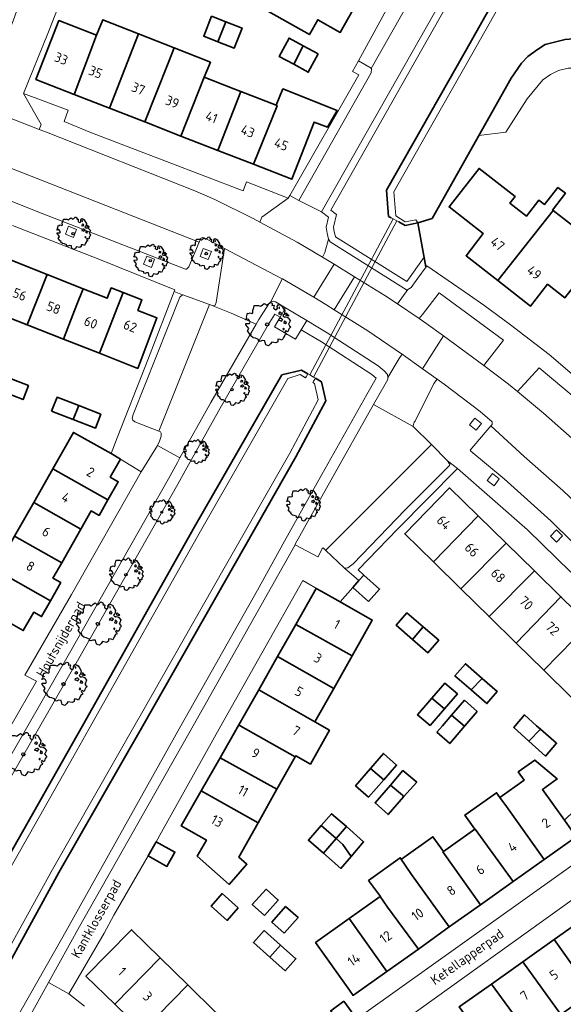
# Model space of a CAD drawing. Header units: metres. Extents: x 152391 to 157968, y 462336 to 467280.
# Tile 386 of 656: x 154259 to 154335, y 465961 to 466099. Entities that reach past the tile are written whole.
import ezdxf
from ezdxf.enums import TextEntityAlignment as Align

# ---------------------------------------------------------------- set-up
doc = ezdxf.new("R2010")
doc.units = ezdxf.units.M
doc.header["$LTSCALE"] = 0.75
doc.layers.get('0').update_dxf_attribs({"lineweight": 25})
for name, color, linetype, lineweight in [('B-GV-GR-BOOM-S', 252, 'Continuous', 25), ('B-WE-GK-BESCHOEIING-G', 251, 'GK-BESCHOEIING', 35), ('B-WE-GR-BEPLANTING_CULTUUR_BODEMBEDEKKER-GV', 251, 'Continuous', 18), ('B-WE-GR-GROENVOORZIENING-GV', 251, 'Continuous', 18), ('B-WE-KW-KUNSTWERK_DUIKER-GV', 5, 'Continuous', 18), ('B-WE-OG-BEBOUWING-GV', 6, 'Continuous', 35), ('B-WE-OG-BEBOUWING-T18', 1, 'Continuous', 18), ('B-WE-OG-TERREIN_CULTUURSCHEIDING-GV', 251, 'Continuous', 18), ('B-WE-OG-TOPOGRAFIE-T18', 1, 'Continuous', 18), ('B-WE-OG-WATER-GV', 251, 'Continuous', 18), ('B-WE-OG-WATER_SLOOT-GV', 251, 'Continuous', 18), ('B-WE-VH-VERHARDING_ASFALT-GV', 251, 'Continuous', 18), ('B-WE-VH-VERHARDING_BETONSTRAATSTEEN-GV', 251, 'Continuous', 18), ('B-WE-VH-VERHARDING_TEGEL-GV', 251, 'Continuous', 18)]:
    doc.layers.add(name, color=color, linetype=linetype, lineweight=lineweight)
doc.styles.add('NLCS-ISO-M750-T18', font='NLCS-ISO.ttf', dxfattribs={"height": 1.35})
doc.linetypes.add('GK-BESCHOEIING', pattern='A,30,-5,[1,NLCS.SHX,S=1,R=0,X=0,Y=0],-5', length=40)

# ---------------------------------------------------------------- blocks, each defined once
blk = doc.blocks.new('SGR-BOOM_21_30')
at = {"linetype": 'Continuous'}
for p, q in [((-1.05, 1.33), (-1.02, 1.5)), ((-1.02, 1.5), (-0.67, 1.5)), ((-0.67, 1.5), (-0.52, 1.43)), ((-0.52, 1.43), (-0.47, 1.45)), ((-0.47, 1.45), (-0.37, 1.55)), ((-0.37, 1.55), (-0.23, 1.65)), ((-0.23, 1.65), (-0.13, 1.58)), ((-0.13, 1.58), (-0.06, 1.52)), ((-0.06, 1.52), (0.07, 1.58)), ((0.07, 1.58), (0.2, 1.71)), ((0.2, 1.71), (0.26, 1.73)), ((0.26, 1.73), (0.33, 1.7)), ((0.33, 1.7), (0.39, 1.65)), ((0.4, 1.53), (0.38, 1.5)), ((0.38, 1.5), (0.53, 1.52)), ((0.39, 1.65), (0.4, 1.53)), ((0.54, 1.48), (0.51, 1.29)), ((0.53, 1.52), (0.54, 1.48)), ((0.79, 1.4), (0.89, 1.56)), ((0.8, 1.29), (0.79, 1.4)), ((0.89, 1.56), (1.02, 1.53)), ((1.02, 1.53), (1.16, 1.45)), ((1.16, 1.45), (1.25, 1.27)), ((-1.7, 0.37), (-1.66, 0.48)), ((-1.49, 0.41), (-1.7, 0.37)), ((-1.68, -0.03), (-1.67, 0.09)), ((-1.67, 0.09), (-1.39, 0.07)), ((-1.66, 0.48), (-1.6, 0.53)), ((-1.63, 0.58), (-1.53, 0.87)), ((-1.6, 0.53), (-1.63, 0.58)), ((-1.53, 0.87), (-1.46, 0.86)), ((-1.42, 0.33), (-1.49, 0.41)), ((-1.46, 0.86), (-1.34, 0.91)), ((-1.33, 0.18), (-1.42, 0.33)), ((-1.39, 0.07), (-1.33, 0.18)), ((-1.34, 0.91), (-1.18, 0.86)), ((-1.18, 0.86), (-1.12, 0.92)), ((-1.13, 1.09), (-1.11, 1.19)), ((-1.12, 0.92), (-1.13, 1.09)), ((-1.11, 1.19), (-1.05, 1.33)), ((0.51, 1.29), (0.57, 1.24)), ((0.57, 1.24), (0.69, 1.15)), ((0.69, 1.15), (0.75, 1.2)), ((0.75, 1.2), (0.8, 1.29)), ((0.94, 0.91), (0.89, 0.87)), ((0.89, 0.87), (0.93, 0.83)), ((0.93, 0.41), (0.89, 0.33)), ((0.89, 0.33), (1.03, 0.32)), ((0.97, 1.37), (0.93, 1.33)), ((0.93, 1.33), (0.95, 1.25)), ((0.93, 0.83), (0.98, 0.84)), ((1.05, 0.46), (0.93, 0.41)), ((0.97, 0.97), (0.94, 0.91)), ((0.95, 1.25), (0.96, 1.24)), ((0.96, 1.27), (0.97, 1.37)), ((1.03, 0.97), (0.97, 0.97)), ((0.98, 0.84), (1.03, 0.78)), ((1.08, 0.94), (1.03, 0.97)), ((1.03, 0.78), (1.08, 0.84)), ((1.03, 0.32), (1.11, 0.25)), ((1.11, 0.46), (1.05, 0.46)), ((1.12, 0.87), (1.08, 0.94)), ((1.08, 0.84), (1.12, 0.87)), ((1.22, 0.4), (1.11, 0.46)), ((1.11, 0.25), (1.2, 0.37)), ((1.2, 0.37), (1.24, 0.41)), ((1.32, 0.79), (1.23, 0.69)), ((1.23, 0.69), (1.27, 0.63)), ((1.25, 1.27), (1.38, 1.06)), ((1.27, 0.63), (1.38, 0.56)), ((1.34, 0.18), (1.31, 0.1)), ((1.43, 0.05), (1.31, 0.1)), ((1.38, 1.06), (1.32, 0.79)), ((1.36, 0.3), (1.34, 0.23)), ((1.34, 0.23), (1.34, 0.18)), ((1.43, 0.23), (1.36, 0.3)), ((1.38, 0.56), (1.44, 0.6)), ((1.47, 0.2), (1.43, 0.23)), ((1.43, 0.05), (1.51, 0.14)), ((1.47, 0.86), (1.44, 0.81)), ((1.44, 0.81), (1.46, 0.74)), ((1.44, 0.6), (1.57, 0.56)), ((1.46, 0.74), (1.53, 0.69)), ((1.54, 0.86), (1.47, 0.86)), ((1.51, 0.14), (1.47, 0.2)), ((1.53, 0.73), (1.64, 0.68)), ((1.53, 0.69), (1.54, 0.73)), ((1.62, 0.76), (1.54, 0.86)), ((1.57, 0.56), (1.64, 0.51)), ((1.73, 0.71), (1.62, 0.76)), ((1.64, 0.68), (1.73, 0.71)), ((1.64, 0.51), (1.81, 0.32)), ((1.72, 0.1), (1.67, 0.04)), ((1.67, 0.04), (1.76, -0.09)), ((1.81, 0.32), (1.72, 0.1)), ((-1.54, -0.18), (-1.68, -0.03)), ((-1.55, -0.51), (-1.49, -0.42)), ((-1.35, -0.75), (-1.55, -0.51)), ((-1.44, -0.32), (-1.54, -0.18)), ((-1.49, -0.42), (-1.44, -0.32)), ((-1.25, -0.78), (-1.35, -0.75)), ((-1.27, -0.9), (-1.25, -0.78)), ((-1.11, -1.05), (-1.27, -0.9)), ((-0.91, -1.08), (-1.11, -1.05)), ((-0.67, -1.18), (-0.91, -1.08)), ((-0.68, -1.29), (-0.67, -1.18)), ((-0.55, -1.33), (-0.68, -1.29)), ((-0.4, -1.26), (-0.55, -1.33)), ((-0.19, -1.28), (-0.4, -1.26)), ((-0.16, -1.43), (-0.19, -1.28)), ((0.83, -1.36), (0.68, -1.44)), ((0.84, -1.16), (0.83, -1.36)), ((1.03, -1.18), (0.84, -1.16)), ((1.18, -1.24), (1.03, -1.18)), ((1.29, -1.01), (1.18, -1.24)), ((1.29, -0.29), (1.24, -0.36)), ((1.24, -0.36), (1.25, -0.42)), ((1.26, -0.42), (1.33, -0.41)), ((1.33, -0.34), (1.29, -0.29)), ((1.36, -0.88), (1.29, -1.01)), ((1.33, -0.41), (1.33, -0.34)), ((1.37, -0.83), (1.36, -0.88)), ((1.48, -0.8), (1.37, -0.83)), ((1.46, -0.47), (1.39, -0.59)), ((1.39, -0.59), (1.43, -0.64)), ((1.43, -0.64), (1.5, -0.7)), ((1.58, -0.59), (1.46, -0.47)), ((1.5, -0.7), (1.48, -0.8)), ((1.66, -0.52), (1.58, -0.59)), ((1.68, -0.42), (1.66, -0.52)), ((1.72, -0.31), (1.68, -0.42)), ((1.84, -0.18), (1.72, -0.31)), ((1.76, -0.09), (1.84, -0.18)), ((-0.13, -1.49), (-0.16, -1.43)), ((-0.1, -1.61), (-0.13, -1.49)), ((0.11, -1.67), (-0.1, -1.61)), ((0.25, -1.52), (0.11, -1.67)), ((0.36, -1.38), (0.25, -1.52)), ((0.68, -1.44), (0.36, -1.38))]:
    blk.add_line(p, q, dxfattribs=at)
blk.add_circle((0, 0), 0.126, dxfattribs=at)
blk = doc.blocks.new('SGR-BOOM_31_50')
at = {"linetype": 'Continuous'}
for p, q in [((-1.51, 1.45), (-1.48, 1.58)), ((-1.49, 1.23), (-1.51, 1.45)), ((-1.48, 1.58), (-1.4, 1.78)), ((-1.4, 1.78), (-1.36, 2)), ((-1.36, 2), (-0.89, 2)), ((-0.89, 2), (-0.69, 1.91)), ((-0.69, 1.91), (-0.63, 1.93)), ((-0.63, 1.93), (-0.49, 2.06)), ((-0.49, 2.06), (-0.3, 2.2)), ((-0.3, 2.2), (-0.18, 2.11)), ((-0.18, 2.11), (-0.08, 2.02)), ((-0.08, 2.02), (0.09, 2.11)), ((0.09, 2.11), (0.27, 2.28)), ((0.27, 2.28), (0.35, 2.31)), ((0.35, 2.31), (0.44, 2.26)), ((0.44, 2.26), (0.52, 2.2)), ((0.54, 2.04), (0.51, 2)), ((0.51, 2), (0.71, 2.02)), ((0.52, 2.2), (0.54, 2.04)), ((0.72, 1.98), (0.68, 1.71)), ((0.68, 1.71), (0.75, 1.65)), ((0.71, 2.02), (0.72, 1.98)), ((0.75, 1.65), (0.92, 1.54)), ((0.92, 1.54), (1, 1.6)), ((1, 1.6), (1.06, 1.71)), ((1.05, 1.87), (1.19, 2.09)), ((1.06, 1.71), (1.05, 1.87)), ((1.19, 2.09), (1.36, 2.04)), ((1.3, 1.82), (1.23, 1.78)), ((1.23, 1.78), (1.27, 1.67)), ((1.27, 1.67), (1.28, 1.65)), ((1.28, 1.69), (1.3, 1.82)), ((1.36, 2.04), (1.54, 1.93)), ((1.54, 1.93), (1.67, 1.69)), ((1.67, 1.69), (1.84, 1.41)), ((1.84, 1.41), (1.76, 1.06)), ((-2.27, 0.49), (-2.21, 0.64)), ((-1.99, 0.55), (-2.27, 0.49)), ((-2.24, -0.04), (-2.22, 0.11)), ((-2.22, 0.11), (-1.85, 0.09)), ((-2.21, 0.64), (-2.13, 0.71)), ((-2.18, 0.77), (-2.04, 1.17)), ((-2.13, 0.71), (-2.18, 0.77)), ((-2.04, 1.17), (-1.94, 1.14)), ((-1.9, 0.44), (-1.99, 0.55)), ((-1.94, 1.14), (-1.79, 1.21)), ((-1.77, 0.25), (-1.9, 0.44)), ((-1.85, 0.09), (-1.77, 0.25)), ((-1.79, 1.21), (-1.57, 1.14)), ((-1.57, 1.14), (-1.49, 1.23)), ((1.25, 1.21), (1.19, 1.17)), ((1.19, 1.17), (1.23, 1.1)), ((1.23, 0.55), (1.19, 0.44)), ((1.19, 0.44), (1.37, 0.42)), ((1.23, 1.1), (1.31, 1.12)), ((1.4, 0.62), (1.23, 0.55)), ((1.3, 1.3), (1.25, 1.21)), ((1.37, 1.3), (1.3, 1.3)), ((1.31, 1.12), (1.37, 1.03)), ((1.44, 1.25), (1.37, 1.3)), ((1.37, 1.03), (1.44, 1.12)), ((1.37, 0.42), (1.48, 0.33)), ((1.48, 0.62), (1.4, 0.62)), ((1.5, 1.17), (1.44, 1.25)), ((1.44, 1.12), (1.5, 1.17)), ((1.62, 0.53), (1.48, 0.62)), ((1.48, 0.33), (1.61, 0.49)), ((1.61, 0.49), (1.65, 0.55)), ((1.76, 1.06), (1.64, 0.93)), ((1.64, 0.93), (1.7, 0.84)), ((1.7, 0.84), (1.84, 0.75)), ((1.79, 0.25), (1.75, 0.14)), ((1.91, 0.07), (1.75, 0.14)), ((1.81, 0.4), (1.79, 0.31)), ((1.79, 0.31), (1.79, 0.25)), ((1.9, 0.31), (1.81, 0.4)), ((1.84, 0.75), (1.92, 0.79)), ((1.96, 0.27), (1.9, 0.31)), ((1.91, 0.07), (2.01, 0.18)), ((1.96, 1.14), (1.92, 1.08)), ((1.92, 1.08), (1.95, 0.99)), ((1.92, 0.79), (2.09, 0.75)), ((1.95, 0.99), (2.04, 0.93)), ((2.06, 1.14), (1.96, 1.14)), ((2.01, 0.18), (1.96, 0.27)), ((2.04, 0.97), (2.18, 0.9)), ((2.04, 0.93), (2.06, 0.97)), ((2.16, 1.01), (2.06, 1.14)), ((2.09, 0.75), (2.18, 0.68)), ((2.3, 0.95), (2.16, 1.01)), ((2.18, 0.9), (2.3, 0.95)), ((2.18, 0.68), (2.41, 0.42)), ((2.29, 0.14), (2.23, 0.05)), ((2.23, 0.05), (2.35, -0.13)), ((2.41, 0.42), (2.29, 0.14)), ((-2.05, -0.24), (-2.24, -0.04)), ((-2.07, -0.67), (-1.99, -0.56)), ((-1.8, -1), (-2.07, -0.67)), ((-1.91, -0.43), (-2.05, -0.24)), ((-1.99, -0.56), (-1.91, -0.43)), ((-1.67, -1.05), (-1.8, -1)), ((-1.7, -1.2), (-1.67, -1.05)), ((-1.48, -1.4), (-1.7, -1.2)), ((1.72, -1.35), (1.58, -1.66)), ((1.72, -0.39), (1.65, -0.48)), ((1.65, -0.48), (1.67, -0.56)), ((1.68, -0.56), (1.78, -0.54)), ((1.78, -0.45), (1.72, -0.39)), ((1.81, -1.18), (1.72, -1.35)), ((1.78, -0.54), (1.78, -0.45)), ((1.82, -1.11), (1.81, -1.18)), ((1.98, -1.07), (1.82, -1.11)), ((1.95, -0.63), (1.85, -0.78)), ((1.85, -0.78), (1.9, -0.85)), ((1.9, -0.85), (1.99, -0.94)), ((2.1, -0.78), (1.95, -0.63)), ((1.99, -0.94), (1.98, -1.07)), ((2.21, -0.7), (2.1, -0.78)), ((2.24, -0.56), (2.21, -0.7)), ((2.29, -0.41), (2.24, -0.56)), ((2.46, -0.24), (2.29, -0.41)), ((2.35, -0.13), (2.46, -0.24)), ((-1.22, -1.44), (-1.48, -1.4)), ((-0.89, -1.57), (-1.22, -1.44)), ((-0.91, -1.72), (-0.89, -1.57)), ((-0.73, -1.77), (-0.91, -1.72)), ((-0.53, -1.68), (-0.73, -1.77)), ((-0.25, -1.7), (-0.53, -1.68)), ((-0.21, -1.9), (-0.25, -1.7)), ((-0.18, -1.99), (-0.21, -1.9)), ((-0.13, -2.14), (-0.18, -1.99)), ((0.15, -2.23), (-0.13, -2.14)), ((0.34, -2.03), (0.15, -2.23)), ((0.47, -1.83), (0.34, -2.03)), ((0.91, -1.92), (0.47, -1.83)), ((1.11, -1.81), (0.91, -1.92)), ((1.13, -1.55), (1.11, -1.81)), ((1.37, -1.57), (1.13, -1.55)), ((1.58, -1.66), (1.37, -1.57))]:
    blk.add_line(p, q, dxfattribs=at)
blk.add_circle((0, 0), 0.169, dxfattribs=at)
blk = doc.blocks.new('SGR-BOOM_50_100')
at = {"linetype": 'Continuous'}
for p, q in [((-0.84, 2.58), (-0.65, 2.75)), ((-0.65, 2.75), (-0.4, 2.93)), ((-0.4, 2.93), (-0.24, 2.81)), ((-0.24, 2.81), (-0.11, 2.69)), ((-0.11, 2.69), (0.12, 2.81)), ((0.12, 2.81), (0.36, 3.04)), ((0.36, 3.04), (0.47, 3.07)), ((0.47, 3.07), (0.59, 3.02)), ((0.59, 3.02), (0.69, 2.93)), ((0.69, 2.93), (0.72, 2.72)), ((1.4, 2.49), (1.58, 2.78)), ((1.58, 2.78), (1.81, 2.72)), ((-2.9, 1.03), (-2.72, 1.56)), ((-2.72, 1.56), (-2.59, 1.53)), ((-2.59, 1.53), (-2.39, 1.61)), ((-2.39, 1.61), (-2.1, 1.53)), ((-2.1, 1.53), (-1.99, 1.64)), ((-2.01, 1.93), (-1.97, 2.11)), ((-1.99, 1.64), (-2.01, 1.93)), ((-1.97, 2.11), (-1.87, 2.37)), ((-1.87, 2.37), (-1.81, 2.66)), ((-1.81, 2.66), (-1.19, 2.66)), ((-1.19, 2.66), (-0.92, 2.55)), ((-0.92, 2.55), (-0.84, 2.58)), ((0.72, 2.72), (0.67, 2.66)), ((0.67, 2.66), (0.94, 2.69)), ((0.96, 2.64), (0.9, 2.29)), ((0.9, 2.29), (1, 2.2)), ((0.94, 2.69), (0.96, 2.64)), ((1, 2.2), (1.23, 2.05)), ((1.23, 2.05), (1.34, 2.14)), ((1.34, 2.14), (1.42, 2.29)), ((1.42, 2.29), (1.4, 2.49)), ((1.67, 1.61), (1.58, 1.56)), ((1.58, 1.56), (1.65, 1.47)), ((1.73, 2.43), (1.65, 2.37)), ((1.65, 2.37), (1.69, 2.23)), ((1.65, 1.47), (1.75, 1.5)), ((1.73, 1.73), (1.67, 1.61)), ((1.69, 2.23), (1.71, 2.2)), ((1.71, 2.26), (1.73, 2.43)), ((1.83, 1.73), (1.73, 1.73)), ((1.75, 1.5), (1.83, 1.38)), ((1.81, 2.72), (2.06, 2.58)), ((1.91, 1.67), (1.83, 1.73)), ((1.83, 1.38), (1.91, 1.5)), ((2, 1.56), (1.91, 1.67)), ((1.91, 1.5), (2, 1.56)), ((2.06, 2.58), (2.22, 2.26)), ((2.35, 1.41), (2.18, 1.23)), ((2.22, 2.26), (2.45, 1.88)), ((2.45, 1.88), (2.35, 1.41)), ((2.62, 1.53), (2.56, 1.44)), ((2.56, 1.44), (2.6, 1.32)), ((2.74, 1.53), (2.62, 1.53)), ((2.89, 1.35), (2.74, 1.53)), ((-3.03, 0.65), (-2.94, 0.85)), ((-2.65, 0.74), (-3.03, 0.65)), ((-2.99, -0.05), (-2.96, 0.15)), ((-2.96, 0.15), (-2.47, 0.12)), ((-2.94, 0.85), (-2.84, 0.94)), ((-2.84, 0.94), (-2.9, 1.03)), ((-2.53, 0.59), (-2.65, 0.74)), ((-2.37, 0.33), (-2.53, 0.59)), ((-2.47, 0.12), (-2.37, 0.33)), ((1.65, 0.74), (1.58, 0.59)), ((1.58, 0.59), (1.83, 0.56)), ((1.87, 0.82), (1.65, 0.74)), ((1.83, 0.56), (1.98, 0.45)), ((1.98, 0.82), (1.87, 0.82)), ((2.16, 0.71), (1.98, 0.82)), ((1.98, 0.45), (2.14, 0.65)), ((2.14, 0.65), (2.2, 0.74)), ((2.18, 1.23), (2.27, 1.12)), ((2.27, 1.12), (2.45, 1)), ((2.39, 0.33), (2.33, 0.18)), ((2.55, 0.09), (2.33, 0.18)), ((2.41, 0.53), (2.39, 0.42)), ((2.39, 0.42), (2.39, 0.33)), ((2.53, 0.42), (2.41, 0.53)), ((2.45, 1), (2.56, 1.06)), ((2.62, 0.36), (2.53, 0.42)), ((2.55, 0.09), (2.68, 0.24)), ((2.56, 1.06), (2.78, 1)), ((2.6, 1.32), (2.72, 1.23)), ((2.68, 0.24), (2.62, 0.36)), ((2.72, 1.29), (2.91, 1.2)), ((2.72, 1.23), (2.74, 1.29)), ((2.78, 1), (2.91, 0.91)), ((3.07, 1.26), (2.89, 1.35)), ((2.91, 1.2), (3.07, 1.26)), ((2.91, 0.91), (3.22, 0.56)), ((3.05, 0.18), (2.97, 0.07)), ((2.97, 0.07), (3.13, -0.17)), ((3.22, 0.56), (3.05, 0.18)), ((-2.74, -0.31), (-2.99, -0.05)), ((-2.76, -0.9), (-2.65, -0.75)), ((-2.41, -1.34), (-2.76, -0.9)), ((-2.55, -0.58), (-2.74, -0.31)), ((-2.65, -0.75), (-2.55, -0.58)), ((-2.22, -1.39), (-2.41, -1.34)), ((2.29, -0.52), (2.2, -0.64)), ((2.2, -0.64), (2.22, -0.75)), ((2.25, -0.75), (2.37, -0.72)), ((2.37, -0.61), (2.29, -0.52)), ((2.37, -0.72), (2.37, -0.61)), ((2.6, -0.84), (2.47, -1.04)), ((2.47, -1.04), (2.53, -1.13)), ((2.53, -1.13), (2.66, -1.25)), ((2.8, -1.04), (2.6, -0.84)), ((2.66, -1.25), (2.64, -1.42)), ((2.95, -0.93), (2.8, -1.04)), ((2.99, -0.75), (2.95, -0.93)), ((3.05, -0.55), (2.99, -0.75)), ((3.28, -0.31), (3.05, -0.55)), ((3.13, -0.17), (3.28, -0.31)), ((-2.26, -1.6), (-2.22, -1.39)), ((-1.97, -1.86), (-2.26, -1.6)), ((-1.62, -1.92), (-1.97, -1.86)), ((-1.19, -2.1), (-1.62, -1.92)), ((-1.21, -2.3), (-1.19, -2.1)), ((-0.98, -2.36), (-1.21, -2.3)), ((-0.71, -2.24), (-0.98, -2.36)), ((-0.34, -2.27), (-0.71, -2.24)), ((-0.28, -2.53), (-0.34, -2.27)), ((-0.24, -2.65), (-0.28, -2.53)), ((-0.17, -2.85), (-0.24, -2.65)), ((0.45, -2.71), (0.2, -2.97)), ((0.63, -2.45), (0.45, -2.71)), ((1.21, -2.56), (0.63, -2.45)), ((1.48, -2.42), (1.21, -2.56)), ((1.5, -2.07), (1.48, -2.42)), ((1.83, -2.1), (1.5, -2.07)), ((2.1, -2.21), (1.83, -2.1)), ((2.29, -1.8), (2.1, -2.21)), ((2.41, -1.57), (2.29, -1.8)), ((2.43, -1.48), (2.41, -1.57)), ((2.64, -1.42), (2.43, -1.48)), ((0.2, -2.97), (-0.17, -2.85))]:
    blk.add_line(p, q, dxfattribs=at)
blk.add_circle((0, 0), 0.225, dxfattribs=at)

msp = doc.modelspace()

# ---------------------------------------------------------------- linework, layer by layer
at = {"layer": 'B-WE-GK-BESCHOEIING-G'}
for points in [[(154310.53, 466071.08), (154310.26, 466074.73), (154321.27, 466094.16), (154329.9, 466109.55), (154331.64, 466112.14), (154333.26, 466113.19), (154334.61, 466113.87), (154337.2, 466114.65), (154347.89, 466110.4), (154365.6, 466103.64), (154366.37, 466102.96), (154368.1, 466100.87), (154368.57, 466099.73), (154370.16, 466096.29), (154372.01, 466093.95), (154374.07, 466092.34), (154377.12, 466091.49)], [(154349.66, 466092.62), (154340.02, 466095.62), (154338.41, 466095.86), (154336.79, 466095.92), (154335.15, 466095.78), (154332.36, 466095.09), (154331.31, 466094.39), (154329.96, 466093.38), (154329.04, 466092.46), (154327.6, 466090.35), (154316.6, 466070.77), (154314.6, 466070.19), (154315.74, 466064.03)], [(154310.9, 466070.88), (154310.53, 466071.08)], [(154312.84, 466069.83), (154311.96, 466070.31)], [(154314.6, 466070.19), (154312.84, 466069.83)], [(154267.86, 466000), (154283.48, 466027.76), (154295.63, 466048.98)], [(154295.63, 466048.98), (154298.4, 466049.64)], [(154299.29, 466049.11), (154298.4, 466049.64)], [(154301.18, 466047.99), (154301.78, 466045.34), (154297.61, 466037.54), (154276.26, 466000)], [(154301.18, 466047.99), (154300.32, 466048.5)], [(154276.26, 466000), (154264.56, 465979.5), (154256.31, 465964.55), (154253.49, 465963.84), (154250.86, 465965.14), (154249.85, 465968.27), (154267.86, 466000)]]:
    msp.add_lwpolyline(points, dxfattribs=at)
at = {"layer": 'B-WE-GR-BEPLANTING_CULTUUR_BODEMBEDEKKER-GV'}
for points in [[(154323.8, 466050.28), (154324.26, 466050.87), (154326.57, 466053.82), (154320.58, 466058.21), (154317.56, 466060.42), (154315.26, 466057.41), (154314.81, 466056.81), (154315.73, 466056.19), (154318.17, 466054.4)], [(154336.92, 466039.4), (154337.4, 466039.98), (154339.84, 466042.96), (154331.52, 466049.93), (154329, 466047.21), (154328.49, 466046.66), (154332.15, 466043.62)]]:
    msp.add_lwpolyline(points, close=True, dxfattribs=at)
at = {"layer": 'B-WE-GR-GROENVOORZIENING-GV'}
for points in [[(154265.46, 466068.59), (154266.58, 466068.15), (154267.02, 466069.26), (154265.9, 466069.7)], [(154284.26, 466065.49), (154285.38, 466065.05), (154285.82, 466066.17), (154284.7, 466066.61)], [(154276.36, 466064.41), (154277.48, 466063.97), (154277.91, 466065.09), (154276.8, 466065.53)], [(154321.81, 466041.99), (154322.76, 466041.26), (154323.5, 466042.2), (154322.55, 466042.94)], [(154324.28, 466034.23), (154325.23, 466033.49), (154325.96, 466034.44), (154325.01, 466035.18)], [(154333.09, 466026.46), (154333.95, 466025.62), (154334.79, 466026.48), (154333.93, 466027.32)]]:
    msp.add_lwpolyline(points, close=True, dxfattribs=at)
at = {"layer": 'B-WE-KW-KUNSTWERK_DUIKER-GV'}
msp.add_lwpolyline([(154300.07, 466048.65), (154311.7, 466070.45), (154311.17, 466070.73), (154299.55, 466048.96)], close=True, dxfattribs=at)
at = {"layer": 'B-WE-OG-BEBOUWING-GV'}
for points in [[(154306.63, 466101.83), (154298.73, 466106.3), (154296.04, 466101.52), (154295.1, 466102.04), (154293.77, 466099.67), (154299.5, 466096.46), (154300.66, 466098.52), (154303.78, 466096.76)], [(154266.68, 466088.11), (154269.8, 466096.36), (154264.57, 466098.4), (154261.36, 466090.18)], [(154269.8, 466096.36), (154266.68, 466088.11), (154271.6, 466086.19), (154274.82, 466094.4), (154275.64, 466096.57), (154270.68, 466098.53)], [(154285.82, 466099.01), (154284.75, 466096.23), (154286.73, 466095.46), (154287.82, 466098.24)], [(154287.82, 466098.24), (154286.73, 466095.46), (154289.02, 466094.58), (154290.1, 466097.36)], [(154275.64, 466096.57), (154274.82, 466094.4), (154271.6, 466086.19), (154276.55, 466084.26), (154279.79, 466092.46), (154280.63, 466094.6)], [(154297.3, 466092.31), (154298.64, 466094.89), (154296.65, 466095.97), (154295.26, 466093.41)], [(154276.55, 466084.26), (154281.56, 466082.3), (154284.81, 466090.5), (154285.68, 466092.6), (154280.63, 466094.6), (154279.79, 466092.46)], [(154300.72, 466093.76), (154298.64, 466094.89), (154297.3, 466092.31), (154299.34, 466091.2)], [(154286.73, 466080.29), (154289.93, 466088.5), (154288.94, 466088.89), (154284.81, 466090.5), (154281.56, 466082.3)], [(154294.84, 466086.59), (154294.99, 466086.53), (154291.71, 466078.35), (154297.04, 466076.27), (154300.15, 466084.24), (154302.03, 466083.55), (154303.36, 466085.88), (154295.79, 466088.88)], [(154291.71, 466078.35), (154294.99, 466086.53), (154294.84, 466086.59), (154289.93, 466088.5), (154286.73, 466080.29)], [(154325.78, 466062.12), (154331.71, 466069.65), (154333.47, 466071.91), (154333.39, 466071.97), (154335.18, 466074.31), (154334.13, 466075.12), (154332.27, 466072.75), (154331.49, 466073.36), (154329.74, 466071.11), (154327.44, 466072.91), (154328.18, 466073.85), (154323.14, 466077.78), (154318.96, 466072.41), (154323.74, 466068.68), (154321.33, 466065.59)], [(154333.47, 466071.91), (154331.71, 466069.65), (154325.78, 466062.12), (154330.33, 466058.57), (154332.7, 466061.61), (154335.11, 466059.73), (154339.33, 466065.11), (154340.29, 466066.61)], [(154260.15, 466055.94), (154262.92, 466062.98), (154257.9, 466064.97), (154255.13, 466057.92)], [(154262.92, 466062.98), (154260.15, 466055.94), (154265.18, 466053.96), (154265.94, 466055.89), (154267.08, 466058.8), (154267.94, 466060.99)], [(154270.2, 466051.98), (154273.52, 466060.44), (154271.83, 466061.09), (154271.28, 466059.67), (154267.94, 466060.99), (154267.08, 466058.8), (154265.94, 466055.89), (154265.18, 466053.96)], [(154273.52, 466060.44), (154270.2, 466051.98), (154275.56, 466049.86), (154278.22, 466056.93), (154275.59, 466057.97), (154276.14, 466059.42)], [(154257.29, 466048.64), (154256.52, 466046.7), (154256.7, 466046.63), (154259.57, 466045.52), (154260.32, 466047.47)], [(154263.54, 466043.92), (154266.57, 466042.74), (154267.33, 466044.67), (154264.3, 466045.85)], [(154267.33, 466044.67), (154266.57, 466042.74), (154269.65, 466041.54), (154270.4, 466043.47)], [(154273.14, 466037.22), (154271.83, 466037.97), (154266.59, 466040.93), (154263.71, 466035.85), (154271.38, 466031.51), (154272.83, 466034.06), (154271.71, 466034.7)], [(154267.61, 466027.44), (154269.05, 466029.98), (154270.16, 466029.36), (154271.38, 466031.51), (154263.71, 466035.85), (154261.05, 466031.16)], [(154316.77, 466022.87), (154323.03, 466029.28), (154319.04, 466033.19), (154312.78, 466026.79)], [(154267.61, 466027.44), (154261.05, 466031.16), (154258.38, 466026.46), (154264.95, 466022.74)], [(154316.77, 466022.87), (154320.59, 466019.12), (154326.92, 466025.47), (154323.03, 466029.28)], [(154264.95, 466022.74), (154258.38, 466026.46), (154255.72, 466021.76), (154263.38, 466017.42), (154264.83, 466019.98), (154263.73, 466020.6)], [(154326.92, 466025.47), (154320.59, 466019.12), (154324.55, 466015.24), (154330.86, 466021.62)], [(154263.38, 466017.42), (154255.72, 466021.76), (154253.02, 466017), (154259.6, 466013.27), (154261.06, 466015.85), (154262.14, 466015.24)], [(154328.33, 466011.53), (154334.56, 466017.99), (154330.86, 466021.62), (154324.55, 466015.24)], [(154307.74, 466017.34), (154309.28, 466019.08), (154307.07, 466021.03), (154306.38, 466020.25), (154305.53, 466019.29), (154305.54, 466019.29)], [(154303.77, 466017.28), (154301.12, 466018.78), (154300.43, 466019.17), (154297.58, 466014.15), (154305.44, 466009.75), (154308.25, 466014.75)], [(154332.19, 466007.74), (154338.45, 466014.18), (154334.56, 466017.99), (154328.33, 466011.53)], [(154313.87, 466012.05), (154315.33, 466013.82), (154313.09, 466015.75), (154311.59, 466014.02)], [(154297.58, 466014.15), (154295.02, 466009.64), (154302.89, 466005.22), (154305.44, 466009.75)], [(154315.33, 466013.82), (154313.87, 466012.05), (154316.02, 466010.19), (154317.52, 466011.92)], [(154338.45, 466014.18), (154332.19, 466007.74), (154336, 466004), (154342.24, 466010.47)], [(154295.02, 466009.64), (154292.42, 466005.03), (154300.25, 466000.53), (154302.89, 466005.22)], [(154322.03, 466005.01), (154323.57, 466006.6), (154321.24, 466008.64), (154319.78, 466006.96)], [(154323.57, 466006.6), (154322.03, 466005.01), (154324.23, 466003.09), (154325.68, 466004.77)], [(154292.42, 466005.03), (154289.63, 466000.12), (154289.84, 466000), (154297.51, 465995.65), (154297.6, 465995.82), (154299.64, 465994.66), (154302.29, 465999.38), (154300.25, 466000.53)], [(154316.56, 466003.83), (154318.31, 466002.34), (154320.12, 466004.43), (154318.37, 466005.93)], [(154318.31, 466002.34), (154316.56, 466003.83), (154314.57, 466001.51), (154316.32, 466000.04)], [(154322.86, 466002), (154321.13, 466003.56), (154319.32, 466001.47), (154321.11, 465999.94), (154321.16, 466000)], [(154319.32, 466001.47), (154318.05, 466000), (154317.28, 465999.11), (154319.05, 465997.5), (154321.11, 465999.94)], [(154331.7, 465999.54), (154331.17, 466000), (154329.46, 466001.51), (154328.18, 466000), (154327.98, 465999.77), (154330.09, 465997.87)], [(154297.51, 465995.65), (154289.84, 466000), (154289.63, 466000.12), (154287.03, 465995.53), (154294.97, 465991.14)], [(154331.7, 465999.54), (154330.09, 465997.87), (154332.42, 465995.76), (154333.96, 465997.55)], [(154284.41, 465990.91), (154292.33, 465986.46), (154294.97, 465991.14), (154287.03, 465995.53)], [(154309.87, 465992.47), (154311.64, 465994.5), (154309.83, 465996.13), (154308.01, 465994.03)], [(154336.67, 465984.52), (154335.04, 465986.81), (154331.98, 465991.1), (154334.04, 465992.57), (154330.93, 465995.21), (154328.62, 465993.56), (154329.44, 465992.41), (154326.05, 465989.99), (154326.97, 465988.71), (154332.22, 465981.35)], [(154308.01, 465994.03), (154305.94, 465991.63), (154307.74, 465990.04), (154309.87, 465992.47)], [(154310.78, 465991.7), (154312.46, 465990.29), (154312.62, 465990.06), (154314.45, 465992.12), (154312.54, 465993.74)], [(154312.62, 465990.06), (154312.46, 465990.29), (154310.78, 465991.7), (154308.64, 465989.22), (154310.46, 465987.61)], [(154292.33, 465986.46), (154284.41, 465990.91), (154281.63, 465986.01), (154285.12, 465984.04), (154283.85, 465981.79), (154288.3, 465977.86), (154290.78, 465980.67), (154289.64, 465981.67)], [(154322.58, 465985.58), (154327.88, 465978.25), (154332.22, 465981.35), (154326.97, 465988.71), (154326.05, 465989.99), (154325.59, 465990.64), (154321.18, 465987.53), (154322.57, 465985.57)], [(154303.2, 465984.25), (154304.65, 465985.92), (154302.58, 465987.72), (154301.14, 465986.07)], [(154301.14, 465986.07), (154299.35, 465984.03), (154301.44, 465982.21), (154303.2, 465984.25)], [(154305.32, 465981.77), (154307.05, 465983.82), (154304.65, 465985.92), (154303.2, 465984.25), (154304.13, 465983.44)], [(154327.88, 465978.25), (154322.58, 465985.58), (154322.57, 465985.57), (154318.17, 465982.44), (154318.1, 465982.39), (154323.35, 465975.03)], [(154301.44, 465982.21), (154303.88, 465980.08), (154305.32, 465981.77), (154304.13, 465983.44), (154303.2, 465984.25)], [(154323.35, 465975.03), (154318.1, 465982.39), (154318.17, 465982.44), (154316.72, 465984.5), (154312.31, 465981.39), (154312.15, 465981.58), (154313.72, 465979.26), (154318.99, 465971.92)], [(154278.12, 465983.82), (154277.01, 465981.83), (154279.62, 465980.38), (154280.73, 465982.37)], [(154318.99, 465971.92), (154313.72, 465979.26), (154312.15, 465981.58), (154307.74, 465978.39), (154309.39, 465976.18), (154309.35, 465976.15), (154310.39, 465974.69), (154314.68, 465968.84)], [(154289.57, 465974.57), (154287.31, 465976.57), (154285.77, 465974.83), (154288.03, 465972.83)], [(154293.21, 465973.53), (154295.15, 465975.68), (154293.47, 465977.19), (154291.53, 465975.04)], [(154310.29, 465965.72), (154314.68, 465968.84), (154310.39, 465974.69), (154309.35, 465976.15), (154305.05, 465973.08)], [(154295.99, 465971.07), (154297.9, 465973.26), (154296.17, 465974.79), (154294.25, 465972.59)], [(154344.66, 465963.77), (154338.04, 465973.3), (154333.62, 465970.17), (154338.88, 465962.77), (154338.77, 465962.7), (154340.21, 465960.63)], [(154310.29, 465965.72), (154305.05, 465973.08), (154300.35, 465969.73), (154305.06, 465963.11), (154305.59, 465962.37), (154305.66, 465962.41)], [(154278.7, 465967.6), (154274.69, 465971.53), (154274.53, 465971.38), (154268.34, 465965.06), (154272.34, 465961.14)], [(154293.96, 465967.71), (154295.45, 465969.39), (154293.18, 465971.41), (154291.69, 465969.73)], [(154295.45, 465969.39), (154293.96, 465967.71), (154296.1, 465965.8), (154297.6, 465967.49)], [(154334.55, 465959.7), (154338.77, 465962.7), (154338.88, 465962.77), (154333.62, 465970.17), (154329.24, 465967.06)], [(154272.34, 465961.14), (154276.2, 465957.36), (154282.56, 465963.83), (154278.7, 465967.6)], [(154334.55, 465959.7), (154329.24, 465967.06), (154324.86, 465963.95), (154330.21, 465956.62)], [(154276.2, 465957.36), (154280.05, 465953.58), (154286.41, 465960.05), (154282.56, 465963.83)], [(154324.86, 465963.95), (154320.37, 465960.76), (154325.73, 465953.44), (154330.21, 465956.62)], [(154304.31, 465961.55), (154302.46, 465960.23), (154304.16, 465957.85), (154306.01, 465959.17)]]:
    msp.add_lwpolyline(points, close=True, dxfattribs=at)
at = {"layer": 'B-WE-OG-TERREIN_CULTUURSCHEIDING-GV'}
msp.add_lwpolyline([(154315.49, 466065.37), (154313.08, 466062), (154303.48, 466068.01), (154303.15, 466068.22), (154303.11, 466068.29), (154302.95, 466068.92), (154302.86, 466069.56), (154303.26, 466071.36), (154302.48, 466071.96), (154306.61, 466079.24), (154315.16, 466094.36), (154324.01, 466110.02), (154323.14, 466110.52), (154301.19, 466071.71), (154302.15, 466070.96), (154301.84, 466069.6), (154301.97, 466068.72), (154302.17, 466067.92), (154302.39, 466067.52), (154313.02, 466060.85), (154313.21, 466060.86), (154313.7, 466061.16), (154314.63, 466062.45), (154315.75, 466064.02)], close=True, dxfattribs=at)
for points in [[(154255.06, 465988.01), (154261.52, 465999.25), (154267.34, 466009.38), (154281.13, 466033.72), (154282.39, 466036), (154287.05, 466044.34), (154293.75, 466055.94), (154294.69, 466057.46), (154295.41, 466057.03), (154296.18, 466058.31), (154294.77, 466059.16), (154294.5, 466059.26), (154294.1, 466059.16), (154293.82, 466058.88), (154292.46, 466056.71), (154292.09, 466056.05), (154285.75, 466045.09), (154281.44, 466037.39), (154281.08, 466036.74), (154279.82, 466034.46), (154266.04, 466010.12), (154260.22, 466000), (154253.76, 465988.76)], [(154259.22, 465957.1), (154263.12, 465964.17), (154267.44, 465971.98), (154283.28, 466000), (154297.52, 466025.23), (154297.52, 466025.35), (154302.52, 466034.33), (154308.45, 466044.84), (154308.82, 466045.49), (154310.41, 466048.31), (154310.44, 466048.58), (154310.36, 466049), (154309.92, 466049.54), (154309.09, 466050.22), (154301.98, 466054.84), (154299.12, 466056.55), (154298.35, 466055.27), (154301.19, 466053.57), (154308.21, 466049), (154308.81, 466048.52), (154307.52, 466046.23), (154301.21, 466035.07), (154296.03, 466025.75), (154292.24, 466018.93), (154281.57, 466000), (154265.12, 465970.52), (154257.96, 465957.93)]]:
    msp.add_lwpolyline(points, dxfattribs=at)
at = {"layer": 'B-WE-OG-WATER-GV'}
for points in [[(154255.46, 465976.08), (154266.65, 465995.82), (154268.73, 465999.51), (154284.29, 466027.17), (154296.5, 466048.48), (154298.21, 466049), (154298.95, 466048.54), (154299.04, 466048.68), (154299.29, 466049.11), (154298.4, 466049.64), (154295.63, 466048.98), (154283.48, 466027.76), (154267.86, 466000), (154249.85, 465968.27)], [(154255.64, 465965.42), (154263.66, 465979.96), (154275.39, 466000.5), (154276.1, 466001.73), (154287.61, 466022), (154296.74, 466038.05), (154300.73, 466045.48), (154300.21, 466047.77), (154299.97, 466047.91), (154300.07, 466048.07), (154300.32, 466048.5), (154300.07, 466048.65), (154299.55, 466048.96), (154299.29, 466049.11), (154299.04, 466048.68), (154298.95, 466048.54), (154298.21, 466049), (154296.5, 466048.48), (154284.29, 466027.17), (154268.73, 465999.51), (154266.65, 465995.82), (154255.46, 465976.08)], [(154256.31, 465964.55), (154264.56, 465979.5), (154276.26, 466000), (154297.61, 466037.54), (154301.78, 466045.34), (154301.18, 466047.99), (154300.32, 466048.5), (154300.07, 466048.07), (154299.97, 466047.91), (154300.21, 466047.77), (154300.73, 466045.48), (154296.74, 466038.05), (154287.61, 466022), (154276.1, 466001.73), (154275.39, 466000.5), (154263.66, 465979.96), (154255.64, 465965.42)]]:
    msp.add_lwpolyline(points, dxfattribs=at)
at = {"layer": 'B-WE-OG-WATER_SLOOT-GV'}
for points in [[(154324.01, 466110.02), (154315.16, 466094.36), (154306.61, 466079.24), (154302.48, 466071.96), (154303.26, 466071.36), (154302.86, 466069.56), (154302.95, 466068.92), (154303.11, 466068.29), (154303.15, 466068.22), (154303.48, 466068.01), (154313.08, 466062), (154315.49, 466065.37), (154315.49, 466065.39), (154314.6, 466070.19), (154312.84, 466069.83), (154311.96, 466070.31), (154311.7, 466070.45), (154311.17, 466070.73), (154310.9, 466070.88), (154310.53, 466071.08), (154310.48, 466071.73), (154310.26, 466074.73), (154321.27, 466094.16), (154328.67, 466107.36)], [(154328.67, 466107.36), (154321.27, 466094.16), (154310.26, 466074.73), (154310.48, 466071.73), (154310.53, 466071.08), (154310.9, 466070.88), (154311.17, 466070.73), (154311.7, 466070.45), (154311.96, 466070.31), (154312.84, 466069.83), (154314.6, 466070.19), (154314.34, 466070.6), (154312.82, 466070.33), (154311.52, 466071.16), (154311.28, 466074.5), (154315.05, 466081.18), (154322.14, 466093.67), (154330.76, 466109.03)], [(154330.76, 466109.03), (154322.14, 466093.67), (154315.05, 466081.18), (154311.28, 466074.5), (154311.52, 466071.16), (154312.82, 466070.33), (154314.34, 466070.6), (154314.6, 466070.19), (154316.6, 466070.77), (154323.11, 466082.35), (154327.6, 466090.35), (154329.04, 466092.46), (154329.96, 466093.38), (154331.31, 466094.39), (154332.36, 466095.09), (154335.15, 466095.78)], [(154257.96, 465957.93), (154265.12, 465970.52), (154281.57, 466000), (154292.24, 466018.93), (154296.03, 466025.75), (154301.21, 466035.07), (154307.52, 466046.23), (154308.81, 466048.52), (154308.21, 466049), (154301.19, 466053.57), (154298.35, 466055.27), (154297.55, 466053.94), (154294.61, 466055.69), (154295.41, 466057.03), (154294.69, 466057.46), (154293.75, 466055.94), (154287.05, 466044.34), (154282.39, 466036), (154281.13, 466033.72), (154267.34, 466009.38), (154261.52, 465999.25), (154255.06, 465988.01)]]:
    msp.add_lwpolyline(points, dxfattribs=at)
msp.add_lwpolyline([(154251.61, 465964.77), (154250.86, 465965.14), (154249.85, 465968.27), (154267.86, 466000), (154283.48, 466027.76), (154295.63, 466048.98), (154298.4, 466049.64), (154299.29, 466049.11), (154299.55, 466048.96), (154300.07, 466048.65), (154300.32, 466048.5), (154301.18, 466047.99), (154301.78, 466045.34), (154297.61, 466037.54), (154276.26, 466000), (154264.56, 465979.5), (154256.31, 465964.55), (154253.49, 465963.84), (154252.41, 465964.37)], close=True, dxfattribs=at)
at = {"layer": 'B-WE-VH-VERHARDING_ASFALT-GV'}
msp.add_lwpolyline([(154346.73, 466088.85), (154348.5, 466091.13), (154349.66, 466092.62), (154340.02, 466095.62), (154338.41, 466095.86), (154336.79, 466095.92), (154335.15, 466095.78), (154332.36, 466095.09), (154331.31, 466094.39), (154329.96, 466093.38), (154329.04, 466092.46), (154327.6, 466090.35), (154323.11, 466082.35), (154326.9, 466082.82), (154329.84, 466087.49), (154332.02, 466090.16), (154333.1, 466090.9), (154334.24, 466091.42), (154335.58, 466091.76), (154337.48, 466091.78)], close=True, dxfattribs=at)
at = {"layer": 'B-WE-VH-VERHARDING_BETONSTRAATSTEEN-GV'}
for points in [[(154306.32, 466092.77), (154308.08, 466091.76), (154308.12, 466091.7), (154324.83, 466121.21), (154329.71, 466129.78), (154331.33, 466132.85), (154331.98, 466134.57), (154331.84, 466136.02), (154331.36, 466137.28), (154330.68, 466138.05), (154330.03, 466138.44), (154330.15, 466137.13), (154329.6, 466135.27), (154328.74, 466132.98), (154326.05, 466127.87), (154312.37, 466103.89)], [(154284.13, 466067.47), (154259.41, 466077.2), (154251.94, 466080.09), (154250.58, 466076.43), (154250.62, 466076.29), (154250.74, 466076.12), (154251.06, 466075.94), (154261.38, 466071.82), (154282.21, 466063.72), (154282.36, 466063.73), (154282.68, 466064.05)], [(154305.79, 466062.66), (154302.96, 466064.41), (154300.09, 466059.79), (154301.8, 466058.78), (154302.93, 466058.06)], [(154314.81, 466056.81), (154311.77, 466058.86), (154310.01, 466060.04), (154305.79, 466062.66), (154302.93, 466058.06), (154307.64, 466055.1), (154312.33, 466051.91), (154312.41, 466051.85), (154315.27, 466049.82), (154318.17, 466054.4), (154315.73, 466056.19)], [(154281.8, 466060.12), (154281.42, 466059.83), (154274.9, 466043.43), (154274.78, 466042.94), (154274.87, 466042.65), (154275.17, 466042.43), (154278.5, 466041.11), (154285.55, 466058.79), (154281.82, 466060.14)], [(154292.09, 466056.05), (154288.57, 466057.58), (154286.04, 466058.62), (154285.7, 466058.73), (154285.55, 466058.79), (154278.5, 466041.11), (154278.71, 466041.03), (154278.83, 466040.84), (154278.81, 466040.43), (154278.58, 466039.71), (154278.31, 466039.13), (154281.44, 466037.39), (154285.75, 466045.09)], [(154297.52, 466025.23), (154300.65, 466023.55), (154300.71, 466023.58), (154300.72, 466023.58), (154300.73, 466023.59), (154301.28, 466024.74), (154301.4, 466024.81), (154301.75, 466024.48), (154301.77, 466024.49), (154316.5, 466039.24), (154313.98, 466041.74), (154308.45, 466044.84), (154302.52, 466034.33), (154297.52, 466025.35)], [(154324.8, 466041.84), (154321.92, 466038.47), (154321.99, 466038.3), (154326.64, 466034.46), (154333.16, 466028.58), (154339.04, 466022.78), (154345.69, 466015.58), (154349.6, 466011), (154353.12, 466006.62), (154353.34, 466006.54), (154353.54, 466006.56), (154353.92, 466006.8), (154356.85, 466009.09), (154348.82, 466018.57), (154342.81, 466025.02), (154339.51, 466028.35), (154334.81, 466032.83), (154329.45, 466037.58)], [(154316.5, 466039.24), (154301.77, 466024.49), (154301.75, 466024.48), (154304.38, 466022.01), (154304.6, 466021.98), (154304.86, 466022.05), (154305.61, 466022.61), (154312.83, 466030.12), (154319.02, 466036.31), (154319.09, 466036.47), (154318.76, 466036.97), (154318.76, 466036.98)]]:
    msp.add_lwpolyline(points, close=True, dxfattribs=at)
for points in [[(154324.83, 466121.21), (154308.12, 466091.7), (154308.14, 466091.67), (154308.09, 466091.11), (154298, 466073.31), (154301.19, 466071.71), (154323.14, 466110.52)], [(154251.94, 466080.09), (154259.41, 466077.2), (154284.13, 466067.47), (154284.37, 466068.04), (154284.65, 466068.12), (154284.98, 466068), (154287.64, 466066.6), (154295.67, 466062.39), (154295.72, 466062.36), (154300.09, 466059.79), (154302.96, 466064.41), (154301.33, 466065.37), (154297.78, 466067.47), (154292.57, 466070.29), (154291.66, 466070.78), (154286.3, 466073.42), (154283.51, 466074.66), (154262.83, 466082.82), (154261.83, 466083.22), (154251.58, 466087.23)], [(154336.92, 466039.4), (154332.15, 466043.62), (154328.49, 466046.66), (154327.27, 466047.67), (154323.8, 466050.28), (154318.17, 466054.4), (154315.27, 466049.82), (154317.3, 466048.37), (154318.3, 466047.66), (154323.31, 466043.86), (154324.98, 466042.4), (154324.99, 466042.06), (154324.8, 466041.84), (154329.45, 466037.58), (154334.81, 466032.83), (154339.51, 466028.35)]]:
    msp.add_lwpolyline(points, dxfattribs=at)
at = {"layer": 'B-WE-VH-VERHARDING_TEGEL-GV'}
for points in [[(154268.23, 466107.62), (154268.57, 466108.53), (154266.98, 466109.13), (154262.61, 466110.68), (154261.89, 466108.76), (154260.8, 466105.71), (154258.18, 466098.38), (154254.87, 466090.07), (154251.86, 466087.91), (154251.58, 466087.23), (154261.83, 466083.22), (154262.11, 466083.91), (154259.63, 466088.24), (154263.01, 466096.61), (154265.76, 466103.63), (154266.57, 466103.31), (154267.63, 466106.12)], [(154298, 466073.31), (154308.09, 466091.11), (154308.14, 466091.67), (154308.12, 466091.7), (154308.08, 466091.76), (154306.32, 466092.77), (154305.51, 466091.28), (154306.36, 466090.84), (154296.76, 466074.01)], [(154296.54, 466073.62), (154290.74, 466075.92), (154290.27, 466074.64), (154268.87, 466082.85), (154265.29, 466084.34), (154265.85, 466085.9), (154259.63, 466088.24), (154262.11, 466083.91), (154261.83, 466083.22), (154262.83, 466082.82), (154283.51, 466074.66), (154286.3, 466073.42), (154291.66, 466070.78), (154292.57, 466070.29), (154292.87, 466070.98)], [(154296.54, 466073.62), (154292.87, 466070.98), (154292.57, 466070.29), (154297.78, 466067.47), (154301.33, 466065.37), (154301.63, 466066.06), (154302.17, 466067.92), (154301.97, 466068.72), (154301.84, 466069.6), (154302.15, 466070.96), (154301.19, 466071.71), (154298, 466073.31), (154296.76, 466074.01)], [(154265.46, 466068.59), (154265.9, 466069.7), (154267.02, 466069.26), (154266.58, 466068.15)], [(154284.26, 466065.49), (154284.7, 466066.61), (154285.82, 466066.17), (154285.38, 466065.05)], [(154287.64, 466066.6), (154286.48, 466059.06), (154286.35, 466058.69), (154286.18, 466058.62), (154286.04, 466058.62), (154288.57, 466057.58), (154292.09, 466056.05), (154292.46, 466056.71), (154293.82, 466058.88), (154294.1, 466059.16), (154295.67, 466062.39)], [(154302.17, 466067.92), (154301.63, 466066.06), (154301.33, 466065.37), (154302.96, 466064.41), (154305.79, 466062.66), (154310.01, 466060.04), (154311.77, 466058.86), (154313.21, 466060.86), (154313.02, 466060.85), (154302.39, 466067.52)], [(154276.36, 466064.41), (154276.8, 466065.53), (154277.91, 466065.09), (154277.48, 466063.97)], [(154300.09, 466059.79), (154295.72, 466062.36), (154295.67, 466062.39), (154294.1, 466059.16), (154294.5, 466059.26), (154294.77, 466059.16), (154296.18, 466058.31), (154299.12, 466056.55), (154301.98, 466054.84), (154309.09, 466050.22), (154309.92, 466049.54), (154310.36, 466049), (154310.44, 466048.58), (154311.99, 466051.23), (154312.41, 466051.85), (154312.33, 466051.91), (154307.64, 466055.1), (154302.93, 466058.06), (154301.8, 466058.78)], [(154271.83, 466037.97), (154273.14, 466037.22), (154276.02, 466035.42), (154278.31, 466039.13), (154278.58, 466039.71), (154278.81, 466040.43), (154278.83, 466040.84), (154278.71, 466041.03), (154278.5, 466041.11), (154275.17, 466042.43), (154274.87, 466042.65), (154274.78, 466042.94), (154274.9, 466043.43), (154281.42, 466059.83), (154281.8, 466060.12), (154280.64, 466060.59), (154277.06, 466051.32), (154272.68, 466040.2)], [(154299.12, 466056.55), (154296.18, 466058.31), (154295.41, 466057.03), (154294.61, 466055.69), (154297.55, 466053.94), (154298.35, 466055.27)], [(154317.3, 466048.37), (154315.27, 466049.82), (154312.41, 466051.85), (154311.99, 466051.23), (154310.44, 466048.58), (154310.41, 466048.31), (154308.82, 466045.49), (154308.45, 466044.84), (154313.98, 466041.74), (154313.94, 466041.92), (154314.11, 466042.36), (154314.22, 466042.52), (154316.86, 466047.76)], [(154321.81, 466041.99), (154322.55, 466042.94), (154323.5, 466042.2), (154322.76, 466041.26)], [(154243.69, 465975.04), (154242.75, 465973.23), (154240.7, 465969.24), (154240.15, 465968.28), (154239.47, 465967.75), (154238.89, 465967.58), (154238.24, 465967.47), (154237.81, 465967.5), (154240.85, 465964.82), (154240.71, 465965.41), (154240.78, 465965.89), (154253.76, 465988.76), (154260.22, 466000), (154266.04, 466010.12), (154279.82, 466034.46), (154281.08, 466036.74), (154281.44, 466037.39), (154278.31, 466039.13), (154276.02, 466035.42), (154266.33, 466018.33), (154259.81, 466007.05), (154261.42, 466006.2), (154257.88, 466000)], [(154307.07, 466021.03), (154306.3, 466021.75), (154311.83, 466027.5), (154320.12, 466035.88), (154318.76, 466036.97), (154319.09, 466036.47), (154319.02, 466036.31), (154312.83, 466030.12), (154305.61, 466022.61), (154304.86, 466022.05), (154304.6, 466021.98), (154304.38, 466022.01), (154306.38, 466020.25)], [(154324.28, 466034.23), (154325.01, 466035.18), (154325.96, 466034.44), (154325.23, 466033.49)], [(154333.09, 466026.46), (154333.93, 466027.32), (154334.79, 466026.48), (154333.95, 466025.62)], [(154301.12, 466018.78), (154303.77, 466017.28), (154305.54, 466019.29), (154305.53, 466019.29), (154306.38, 466020.25), (154304.38, 466022.01), (154301.75, 466024.48), (154301.4, 466024.81), (154301.28, 466024.74), (154300.73, 466023.59), (154300.72, 466023.58), (154300.71, 466023.58), (154300.65, 466023.55), (154297.52, 466025.23), (154283.28, 466000), (154267.44, 465971.98), (154263.12, 465964.17), (154265.95, 465962.6), (154270.86, 465971.07), (154272.23, 465973.56), (154277.01, 465981.83), (154278.12, 465983.82), (154278.86, 465985.13), (154287.13, 466000), (154298.57, 466020.27)]]:
    msp.add_lwpolyline(points, close=True, dxfattribs=at)
for points in [[(154258.11, 466069.81), (154270.12, 466065.11), (154280.74, 466060.85), (154280.64, 466060.59), (154281.8, 466060.12), (154281.82, 466060.14), (154285.55, 466058.79), (154285.7, 466058.73), (154286.04, 466058.62), (154286.18, 466058.62), (154286.35, 466058.69), (154286.48, 466059.06), (154287.64, 466066.6), (154284.98, 466068), (154284.65, 466068.12), (154284.37, 466068.04), (154284.13, 466067.47), (154282.68, 466064.05), (154282.36, 466063.73), (154282.21, 466063.72), (154261.38, 466071.82), (154251.06, 466075.94)], [(154337.75, 466047.66), (154332.93, 466051.8), (154327.51, 466055.97), (154323.82, 466058.69), (154321.79, 466060.1), (154315.88, 466064.2), (154315.75, 466064.02), (154314.63, 466062.45), (154313.7, 466061.16), (154313.21, 466060.86), (154311.77, 466058.86), (154314.81, 466056.81), (154315.26, 466057.41), (154317.56, 466060.42), (154320.58, 466058.21), (154326.57, 466053.82), (154324.26, 466050.87), (154323.8, 466050.28), (154327.27, 466047.67), (154328.49, 466046.66), (154329, 466047.21), (154331.52, 466049.93), (154339.84, 466042.96)], [(154339.04, 466022.78), (154333.16, 466028.58), (154326.64, 466034.46), (154321.99, 466038.3), (154321.92, 466038.47), (154324.8, 466041.84), (154324.99, 466042.06), (154324.98, 466042.4), (154323.31, 466043.86), (154318.3, 466047.66), (154317.3, 466048.37), (154316.86, 466047.76), (154314.22, 466042.52), (154314.11, 466042.36), (154313.94, 466041.92), (154313.98, 466041.74), (154316.5, 466039.24), (154318.76, 466036.98), (154318.76, 466036.97), (154320.12, 466035.88), (154329.9, 466027.33), (154335.95, 466021.44)], [(154308.34, 465955.73), (154340.75, 465979.02), (154342.51, 465976.47), (154344.38, 465973.84), (154346.78, 465974.93), (154348.9, 465975.92), (154348.36, 465976.72), (154348.12, 465977.69), (154348.12, 465977.69), (154348.04, 465977.73), (154346.42, 465981.53), (154346.39, 465981.62), (154345.48, 465983.24), (154344.19, 465984.97), (154342.88, 465986.61), (154342.8, 465986.72), (154340.19, 465989.26), (154338.45, 465990.61), (154337.74, 465989.44), (154335.12, 465986.89), (154335.04, 465986.81), (154336.67, 465984.52), (154338.63, 465982.3), (154307.39, 465960.04)], [(154268.11, 465960.87), (154265.95, 465962.6), (154263.12, 465964.17), (154259.22, 465957.1)]]:
    msp.add_lwpolyline(points, dxfattribs=at)

# ---------------------------------------------------------------- block references
at = {"layer": 'B-GV-GR-BOOM-S', "transparency": 33554559}
for name, p in [('SGR-BOOM_31_50', (154266.55, 466068.68)), ('SGR-BOOM_31_50', (154285.1, 466065.9)), ('SGR-BOOM_31_50', (154277.3, 466064.9)), ('SGR-BOOM_50_100', (154293.6, 466056)), ('SGR-BOOM_31_50', (154288.7, 466046.9)), ('SGR-BOOM_21_30', (154283.7, 466038.2)), ('SGR-BOOM_31_50', (154298.6, 466030.8)), ('SGR-BOOM_21_30', (154278.9, 466029.8)), ('SGR-BOOM_31_50', (154273.9, 466021.1)), ('SGR-BOOM_50_100', (154270, 466014.2)), ('SGR-BOOM_50_100', (154265.2, 466005.8)), ('SGR-BOOM_50_100', (154259.6, 465996))]:
    msp.add_blockref(name, p, dxfattribs=at)

# ---------------------------------------------------------------- texts
at = {"layer": 'B-WE-OG-BEBOUWING-T18', "style": 'NLCS-ISO-M750-T18'}
for s, rotation, p in [('33', 338.7, (154264.89, 466093.1)), ('35', 338.7, (154269.68, 466091.23)), ('37', 338.7, (154275.64, 466088.91)), ('39', 338.7, (154280.38, 466087.06)), ('41', 338.7, (154285.85, 466084.93)), ('43', 338.7, (154290.9, 466082.96)), ('45', 338.7, (154295.57, 466081.14)), ('47', 322, (154325.73, 466067.24)), ('49', 322, (154330.84, 466063.25)), ('56', 338.4, (154259.1, 466060.19)), ('58', 338.4, (154263.83, 466058.32)), ('60', 338.4, (154269.01, 466056.27)), ('62', 338.8, (154274.5, 466055.77)), ('2', 330.5, (154268.98, 466035.39)), ('4', 330.5, (154265.52, 466031.85)), ('64', 315.6, (154318.25, 466028.36)), ('6', 330.5, (154262.81, 466027.07)), ('66', 315.6, (154322.15, 466024.55)), ('8', 330.5, (154260.6, 466022.26)), ('68', 315.6, (154325.81, 466020.96)), ('70', 315.6, (154329.73, 466017.12)), ('1', 330.7, (154303.33, 466014.16)), ('72', 315.6, (154333.39, 466013.54)), ('3', 330.7, (154300.68, 466009.45)), ('5', 330.7, (154298.05, 466004.77)), ('7', 330.7, (154297.65, 465999.29)), ('9', 330.5, (154291.99, 465996.17)), ('11', 330.7, (154290.25, 465990.91)), ('13', 330.5, (154286.62, 465986.7)), ('2', 35.5, (154332.47, 465986.44)), ('4', 35.5, (154327.78, 465983.1)), ('6', 35.5, (154323.3, 465979.91)), ('8', 35.5, (154319.26, 465977.02)), ('10', 35.5, (154314.57, 465973.68)), ('12', 35.5, (154310.13, 465970.52)), ('14', 35.5, (154305.69, 465967.35)), ('1', 315.6, (154273.37, 465965.73)), ('5', 35.4, (154333.59, 465965.24)), ('3', 315.6, (154276.94, 465962.23)), ('7', 35.4, (154329.5, 465962.33))]:
    msp.add_text(s, height=1.35, rotation=rotation, dxfattribs=at).set_placement(p, align=Align.MIDDLE)
at = {"layer": 'B-WE-OG-TOPOGRAFIE-T18', "style": 'NLCS-ISO-M750-T18'}
for s, rotation, p in [('Houtsnijderpad', 60.3, (154265, 466011.96)), ('Kantklosserpad', 60.7, (154269.94, 465972.96)), ('Ketellapperpad', 35.3, (154321.58, 465967.59))]:
    msp.add_text(s, height=1.35, rotation=rotation, dxfattribs=at).set_placement(p, align=Align.MIDDLE)

doc.saveas('drawing.dxf')
